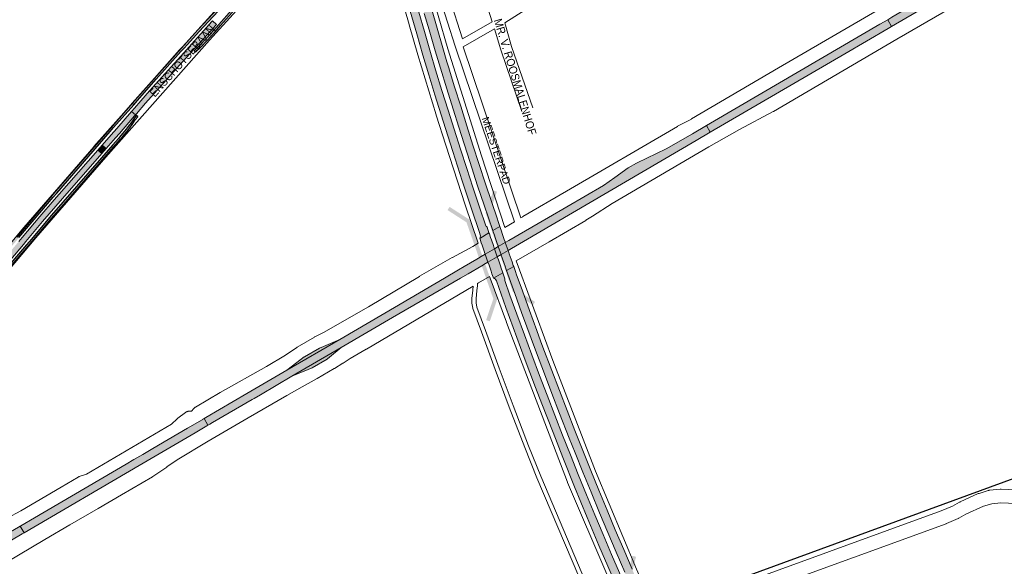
# Paper-space layout 'Layout1' of a CAD drawing. Header units: metres. Extents: x 123097 to 144122, y 392739 to 407589.
# Tile 434 of 510: x 136581 to 137522, y 397689 to 398212. Entities that reach past the tile are written whole.
import ezdxf
from ezdxf.enums import TextEntityAlignment as Align

# ---------------------------------------------------------------- set-up
doc = ezdxf.new("R2010")
doc.units = ezdxf.units.M
doc.header["$MEASUREMENT"] = 0
for name, color, linetype, lineweight in [('gs-anno-wegen algemeen tekst', 7, 'Continuous', 0), ('gs-knt-aanvullende hoofdweg', 7, 'Continuous', 0), ('gs-knt-fietspaden', 7, 'Continuous', 0), ('gs-knt-hoofdweg', 7, 'Continuous', 0), ('gs-knt-paden', 7, 'Continuous', 0), ('gs-knt-spoorlijn', 7, 'Continuous', 30), ('gs-knt-wegen algemeen', 7, 'Continuous', 0), ('gs-symb-viaduct', 7, 'Continuous', 0), ('ir-ARC-asfalt-hoofdwegen-te inspecteren', 5, 'Continuous', 0), ('ir-ARC-fietspaden naastliggend- te inspecteren', 1, 'Continuous', 0)]:
    doc.layers.add(name, color=color, linetype=linetype, lineweight=lineweight)
doc.styles.add('Style-Arial', font='arial.ttf')

# ---------------------------------------------------------------- blocks, each defined once
blk = doc.blocks.new('gg0-viaduct_6')
at = {"layer": 'gs-symb-viaduct', "linetype": 'Continuous'}
blk.add_hatch(color=7, dxfattribs=at).paths.add_polyline_path([(-55.76, -16.89), (-58, -14), (-40, 0), (40, 0), (58, -14), (55.76, -16.89), (38.75, -3.66), (-38.75, -3.66)])

psp = doc.layouts.get("Layout1")

# ---------------------------------------------------------------- hatches: boundary and pattern name
at = {"layer": 'ir-ARC-asfalt-hoofdwegen-te inspecteren', "linetype": 'Continuous', "lineweight": 13}
for points in [[(137733.716, 398389.679), (137734.055, 398389.877), (137729.095, 398398.501), (137728.796, 398398.328), (137728.601, 398398.215), (137681.299, 398370.001), (137674.237, 398366.212), (137565.004, 398302.363), (137559.269, 398299.011), (137500.476, 398264.841), (137414.303, 398214.388), (137410.373, 398212.092), (137414.082, 398205.733), (137567.507, 398295.212), (137615.344, 398320.247), (137677.788, 398357.138), (137702.588, 398371.548), (137727.141, 398385.862)], [(136989.108, 398171.945), (136985.132, 398185.27), (136979.57, 398204.046), (136974.146, 398222.739), (136968.822, 398241.416), (136963.565, 398260.212), (136958.39, 398278.938), (136953.232, 398297.886), (136948.217, 398316.641), (136943.258, 398335.562), (136939.278, 398351.196), (136937.162, 398359.224), (136930.564, 398353.924), (136936.632, 398330.608), (136940.723, 398314.826), (136945.752, 398295.999), (136950.876, 398277.128), (136955.7, 398259.588), (136961.206, 398239.95), (136967.388, 398218.163), (136971.954, 398202.5), (136977.95, 398182.384), (136982.994, 398165.614), (136988.888, 398146.133), (136994.934, 398126.472), (137000.402, 398109.17), (137010.899, 398076.334), (137018.412, 398053.282), (137024.613, 398034.806), (137032.896, 398010.355), (137039.572, 398014.294), (137037.725, 398019.936), (137037.289, 398021.326), (137026.011, 398055.044), (137019.94, 398073.527), (137013.948, 398092.118), (137008.024, 398110.728), (137002.18, 398129.36), (136996.412, 398147.974), (136992.209, 398161.725), (136990.901, 398166.004)], [(137026.153, 398014.96), (137020.132, 398032.901), (137013.804, 398051.847), (137007.93, 398069.768), (137001.901, 398088.415), (136995.872, 398107.33), (136990.118, 398125.661), (136984.317, 398144.314), (136978.222, 398164.292), (136973.263, 398180.879), (136967.456, 398200.765), (136962.076, 398219.301), (136956.635, 398238.323), (136951.096, 398258.05), (136946.24, 398275.688), (136941.052, 398294.741), (136935.99, 398313.683), (136931.063, 398332.445), (136927.728, 398345.002), (136926.306, 398350.503), (136918.562, 398344.282), (136919.827, 398343.079), (136920.644, 398341.537), (136921.139, 398340.057), (136928.579, 398311.914), (136936.473, 398282.431), (136943.777, 398255.774), (136952.272, 398225.802), (136960.134, 398198.563), (136966.066, 398178.261), (136971.692, 398159.518), (136977.58, 398140.171), (136985.424, 398115.108), (136994.63, 398086.058), (137003.683, 398058.138), (137012.928, 398030.316), (137019.937, 398009.563), (137021.093, 398005.532), (137020.415, 398002.989), (137029.25, 398008.203), (137027.364, 398013.693), (137026.881, 398014.264), (137026.666, 398014.359)], [(136696.364, 398134.455), (136690.24, 398127.435), (136687.424, 398124.207), (136691.237, 398121.141), (136692.149, 398122.203), (136701.03, 398132.315), (136720.503, 398154.305), (136730.488, 398165.39), (136746.478, 398183.081), (136746.576, 398183.203), (136749.32, 398186.107), (136762.57, 398200.83), (136768.047, 398206.959), (136768.094, 398206.907), (136768.721, 398207.605), (136765.066, 398211.077), (136764.385, 398210.336), (136764.463, 398210.265), (136759.29, 398204.67), (136745.32, 398189.169), (136737.561, 398180.559), (136704.73, 398144.13)], [(137410.373, 398212.092), (137402.963, 398207.764), (137269.325, 398129.725), (137237.064, 398110.928), (137240.753, 398104.4), (137369.425, 398179.554), (137410.803, 398203.811), (137414.082, 398205.733)], [(136687.424, 398124.207), (136673.446, 398108.182), (136667.974, 398101.909), (136659.399, 398092.079), (136663.209, 398088.782), (136672.162, 398099.068), (136675.93, 398103.397), (136690.539, 398120.142), (136691.205, 398121.222)], [(136515.99, 397916.16), (136519.061, 397919.815), (136522.536, 397923.95), (136526.106, 397928.198), (136539.05, 397943.79), (136584.153, 397997.174), (136586.541, 398000), (136588.015, 398001.744), (136602.56, 398018.96), (136621.69, 398041.08), (136659.091, 398084.051), (136655.275, 398087.352), (136618.41, 398045.09), (136613.702, 398039.667), (136599.97, 398023.85), (136583.074, 398003.863), (136579.808, 398000), (136576.304, 397995.855), (136554.87, 397970.5), (136546.957, 397961.241), (136545.08, 397959.045), (136543.35, 397957.02), (136523.3, 397933.03), (136514.375, 397921.813), (136512.28, 397919.18), (136505.516, 397911.242), (136498.332, 397903.682), (136491.862, 397897.569), (136495.332, 397893.892), (136499.213, 397897.554), (136501.72, 397899.92), (136506.777, 397905.064), (136511.539, 397910.483)], [(137035.2, 398003.683), (137037.136, 397998.075), (137037.967, 397995.669), (137038.155, 397995.125), (137040.785, 397987.507), (137041.032, 397986.792), (137041.863, 397984.385), (137043.736, 397978.961), (137044.607, 397976.438), (137045.742, 397973.151), (137046.1, 397972.114), (137052.89, 397975.978), (137052.509, 397977.074), (137051.36, 397980.38), (137050.482, 397982.909), (137048.6, 397988.32), (137047.769, 397990.711), (137047.517, 397991.437), (137044.872, 397999.047), (137044.68, 397999.599), (137043.852, 398001.982), (137041.906, 398007.578), (137041.109, 398009.872), (137039.939, 398013.238), (137039.572, 398014.294), (137032.896, 398010.355), (137033.242, 398009.352), (137034.403, 398005.991)], [(137034.296, 397993.606), (137033.469, 397995.999), (137031.547, 398001.56), (137030.746, 398003.874), (137029.586, 398007.231), (137029.25, 398008.203), (137020.415, 398002.989), (137020.726, 398002.09), (137021.883, 397998.743), (137022.688, 397996.414), (137024.611, 397990.856), (137025.435, 397988.471), (137025.657, 397987.829), (137028.291, 397980.212), (137028.503, 397979.599), (137029.342, 397977.172), (137031.251, 397971.654), (137032.117, 397969.146), (137033.239, 397965.903), (137033.559, 397964.977), (137042.446, 397970.034), (137042.099, 397971.039), (137040.967, 397974.312), (137040.096, 397976.83), (137038.2, 397982.315), (137037.364, 397984.733), (137037.141, 397985.379), (137034.507, 397992.996)], [(137055.346, 397969.051), (137054.873, 397970.349), (137052.89, 397975.978), (137046.1, 397972.114), (137053.82, 397950.338), (137060.449, 397932.134), (137074.601, 397893.497), (137082.229, 397873.285), (137089.328, 397854.577), (137096.742, 397835.482), (137106.013, 397811.792), (137111.589, 397797.693), (137119.025, 397779.25), (137126.766, 397760.192), (137134.865, 397740.577), (137142.848, 397721.53), (137150.772, 397702.728), (137158.966, 397683.649), (137168.991, 397660.441), (137176.226, 397663.105), (137172.879, 397670.804), (137166.115, 397686.504), (137158.052, 397705.31), (137150.018, 397724.265), (137142.182, 397743.056), (137134.294, 397762.153), (137126.616, 397781.07), (137118.959, 397800.155), (137111.407, 397819.195), (137103.937, 397838.278), (137096.588, 397857.312), (137089.257, 397876.56), (137080.815, 397899.026), (137078.649, 397904.856), (137074.931, 397914.945), (137067.931, 397934.106), (137061.152, 397952.879)], [(137156.435, 397655.817), (137164.356, 397658.734), (137161.526, 397665.378), (137146.307, 397700.737), (137138.274, 397719.733), (137130.372, 397738.649), (137122.53, 397757.636), (137114.558, 397777.268), (137107.065, 397795.963), (137099.621, 397814.69), (137092.116, 397833.855), (137084.721, 397853.022), (137077.592, 397871.69), (137070.093, 397891.647), (137063.06, 397910.686), (137055.805, 397930.507), (137049.227, 397948.718), (137044.306, 397962.587), (137044.368, 397963.344), (137044.44, 397963.477), (137044.463, 397964.234), (137042.446, 397970.034), (137033.559, 397964.977), (137034.485, 397964.516), (137035.422, 397963.922), (137035.629, 397963.714), (137035.823, 397963.369), (137036.311, 397962.216), (137045.366, 397936.81), (137055.82, 397908.14), (137062.877, 397889.077), (137073.735, 397860.215), (137079.653, 397844.843), (137090.449, 397817.162), (137099.807, 397793.472), (137111.081, 397765.435), (137123.194, 397735.991), (137134.381, 397709.229), (137146.021, 397682.055), (137154.617, 397662.143), (137156.03, 397658.912), (137156.399, 397657.712)], [(136870.958, 397899.676), (136867.21, 397898.091), (136852.812, 397889.716), (136852.637, 397889.604), (136852.572, 397889.554), (136836.027, 397876.785), (136886.533, 397906.261)], [(136840.941, 397871.051), (136856.525, 397877.677), (136860.276, 397879.246), (136874.544, 397887.578), (136874.851, 397887.765), (136887.974, 397898.537)], [(136581.241, 397727.779), (136584.812, 397721.299), (136694.698, 397785.67), (136748.364, 397816.998), (136759.638, 397823.643), (136760.542, 397824.182), (136756.858, 397830.566), (136755.851, 397829.975), (136755.689, 397829.868), (136755.09, 397829.518), (136741.138, 397821.366), (136722.634, 397810.587), (136707.897, 397801.974), (136698.211, 397796.294), (136689.805, 397791.359), (136682.323, 397786.977), (136594.686, 397735.691), (136581.643, 397728.013)], [(136308.793, 397568.74), (136312.471, 397562.363), (136347.459, 397582.71), (136382.919, 397603.384), (136416.943, 397623.192), (136427.528, 397629.354), (136484.954, 397662.84), (136517.725, 397681.977), (136519.43, 397682.973), (136541.985, 397696.144), (136582.996, 397720.275), (136584.812, 397721.299), (136581.241, 397727.779), (136579.486, 397726.692), (136481.865, 397669.842), (136403.346, 397623.965), (136366.254, 397602.334), (136328.365, 397580.218)]]:
    psp.add_hatch(color=5, dxfattribs=at).paths.add_polyline_path(points, flags=0)
at = {"layer": 'ir-ARC-asfalt-hoofdwegen-te inspecteren', "linetype": 'Continuous', "lineweight": 13, "extrusion": (0, 0, -1)}
psp.add_hatch(color=5, dxfattribs=at).paths.add_polyline_path([(-136886.533, 397906.261), (-136836.027, 397876.785), (-136797.705, 397854.499), (-136758.633, 397831.588), (-136756.858, 397830.566), (-136760.542, 397824.182), (-136762.325, 397825.234), (-136764.849, 397826.701), (-136802.802, 397848.761), (-136804.844, 397849.954), (-136810.777, 397853.422), (-136840.941, 397871.051), (-136887.974, 397898.537), (-136937.118, 397927.188), (-137002.067, 397965.024), (-137009.39, 397969.12), (-137022.31, 397976.72), (-137026.041, 397978.898), (-137026.59, 397979.219), (-137028.291, 397980.212), (-137037.141, 397985.379), (-137040.785, 397987.507), (-137047.517, 397991.437), (-137050.792, 397993.349), (-137062.185, 398000), (-137092.134, 398017.645), (-137227.318, 398096.594), (-137240.753, 398104.4), (-137237.064, 398110.928), (-137223.666, 398102.948), (-137198.715, 398088.506), (-137170.811, 398075.303), (-137170.343, 398075.032), (-137162.206, 398070.325), (-137149.416, 398061.211), (-137138.587, 398053.56), (-137086.108, 398022.778), (-137048.155, 398000.963), (-137044.872, 397999.047), (-137038.155, 397995.125), (-137034.507, 397992.996), (-137025.657, 397987.829), (-137023.95, 397986.831), (-137023.4, 397986.511), (-137017.54, 397983.09), (-137005.491, 397976.13), (-137000, 397972.926), (-136986.824, 397964.87), (-136929.714, 397931.484)], flags=0)
at = {"layer": 'ir-ARC-fietspaden naastliggend- te inspecteren', "linetype": 'Continuous', "lineweight": 30}
for points in [[(136735.882, 398185.818), (136735.561, 398185.467), (136733.54, 398183.25), (136709.39, 398156.16), (136688.121, 398132.152), (136689.61, 398130.832), (136693.238, 398134.926), (136711.22, 398155.22), (136734.77, 398181.64), (136737.389, 398184.512), (136740.981, 398188.451), (136752.18, 398200.73), (136802.026, 398254.275), (136805.342, 398257.837), (136803.977, 398259.345), (136798.89, 398253.94), (136750.9, 398202.29), (136739.694, 398190), (136739.112, 398189.362), (136736.587, 398186.592)], [(136689.61, 398130.832), (136688.121, 398132.152), (136686.64, 398130.48), (136614.94, 398048.15), (136577.834, 398004.249), (136574.535, 398000.345), (136574.243, 398000), (136543.452, 397963.569), (136540.704, 397960.318), (136523.43, 397939.88), (136519.65, 397935.3), (136515.62, 397929.9), (136511.405, 397923.912), (136507.18, 397917.91), (136501.2, 397910.24), (136496.61, 397905.8), (136492.53, 397902.14), (136484.53, 397895.17), (136437.005, 397850.536), (136438.015, 397848.791), (136489.13, 397896.73), (136492.31, 397899.45), (136497.661, 397904.172), (136502.678, 397909.248), (136507.54, 397915.26), (136511.12, 397920.15), (136513.003, 397922.783), (136517.45, 397929), (136520.9, 397933.62), (136524.97, 397938.56), (136543.4, 397960.371), (136545.242, 397962.551), (136576.024, 397998.978), (136576.887, 398000), (136579.976, 398003.656), (136612.614, 398042.28), (136615.997, 398046.284), (136667.219, 398105.142), (136670.447, 398108.851)]]:
    psp.add_hatch(color=1, dxfattribs=at).paths.add_polyline_path(points, flags=0)
psp.add_hatch(color=1, dxfattribs=at).paths.add_polyline_path([(136748.727, 398181.127), (136747.426, 398182.312), (136752.164, 398187.1), (136759.39, 398194.73), (136765.84, 398201.81), (136788.503, 398227.406), (136789.292, 398228.297), (136793.665, 398233.236), (136793.769, 398233.354), (136800.357, 398240.794), (136801.804, 398242.368), (136802.819, 398243.472), (136805.154, 398246.01), (136806.439, 398244.478), (136802.46, 398240.14), (136791.146, 398227.425), (136790.132, 398226.286), (136786.23, 398221.9), (136772.61, 398206.418), (136767.36, 398200.45), (136759.72, 398192.19), (136753.649, 398185.974)])
at = {"layer": 'ir-ARC-fietspaden naastliggend- te inspecteren', "linetype": 'Continuous', "lineweight": 30, "extrusion": (0, 0, -1)}
psp.add_hatch(color=1, dxfattribs=at).paths.add_polyline_path([(-136685.28, 398111.25), (-136682.29, 398107.31), (-136679.23, 398103.52), (-136677.342, 398101.319), (-136675.025, 398098.618), (-136669.7, 398092.41), (-136611.11, 398024.99), (-136589.869, 398000), (-136589.344, 397999.382), (-136587.132, 397996.78), (-136562.73, 397968.07), (-136556.48, 397961.52), (-136551.02, 397955.37), (-136548.53, 397951.66), (-136544.55, 397946.63), (-136523.795, 397922.048), (-136521.876, 397919.775), (-136517.54, 397914.64), (-136509.259, 397905.278), (-136500.562, 397896.302), (-136499.96, 397895.734), (-136497.302, 397893.226), (-136498.575, 397891.745), (-136501.354, 397894.402), (-136510.393, 397903.61), (-136518.97, 397913.25), (-136524.15, 397919.381), (-136526.772, 397922.484), (-136546.1, 397945.36), (-136549.16, 397949.16), (-136552.84, 397954.46), (-136556, 397958.13), (-136560.57, 397962.82), (-136565.61, 397968.32), (-136589.084, 397995.972), (-136592.503, 398000), (-136611.17, 398021.99), (-136625.02, 398038.05), (-136676.67, 398097.38), (-136679.242, 398100.454), (-136683.02, 398104.97), (-136685.96, 398108.771), (-136688.8, 398112.81), (-136691.07, 398116.24), (-136693.424, 398119.231), (-136693.567, 398119.408), (-136692.009, 398120.57), (-136691.98, 398120.591), (-136686.125, 398112.232)], flags=0)

# ---------------------------------------------------------------- linework, layer by layer
at = {"layer": 'gs-anno-wegen algemeen tekst', "color": 7, "linetype": 'Continuous'}
for p, q in [((137004.025, 398193.954), (136947.129, 398372.441)), ((136996.911, 398186.64), (136939.77, 398366.833)), ((137032.219, 398210.008), (137004.025, 398193.954)), ((137034.648, 398203.336), (137004.468, 398186.151))]:
    psp.add_line(p, q, dxfattribs=at)
at = {"layer": 'gs-anno-wegen algemeen tekst', "color": 7, "linetype": 'Continuous', "flags": 128}
for points in [[(137207.642, 398338.173), (137178.095, 398288.444), (137171.2, 398278.844), (137161.703, 398268.806), (137159.666, 398266.934), (137158.066, 398265.648), (137156.371, 398264.276), (137151.914, 398261.429), (137143.892, 398256.614), (137127.829, 398248.813), (137103.695, 398240.399), (137087.534, 398234.308), (137076.166, 398228.525), (137063.513, 398221.104), (137044.446, 398209.07)], [(137041.96, 398329.774), (137019.42, 398312.158), (137015.74, 398309.289), (137012.132, 398306.363), (137009.054, 398303.94), (137003.723, 398299.502), (137007.337, 398289.168), (137032.219, 398210.008)], [(137034.648, 398203.336), (137040.414, 398183.266), (137060.692, 398124.294)], [(137044.446, 398209.07), (137050.908, 398186.576), (137071.094, 398127.87)]]:
    psp.add_lwpolyline(points, dxfattribs=at)
at = {"layer": 'gs-knt-aanvullende hoofdweg', "color": 7, "linetype": 'Continuous', "flags": 128}
for points in [[(136517.245, 397933.37), (136584.489, 398013.27), (136584.559, 398013.352), (136651.507, 398090.62), (136651.57, 398090.691), (136750.875, 398202.411), (136750.92, 398202.462), (136851.306, 398313.352), (136851.476, 398313.535), (136851.536, 398313.594), (136851.564, 398313.624), (136851.653, 398313.712), (136851.836, 398313.882), (136860.07, 398321.328), (136860.209, 398321.45), (136860.351, 398321.569), (136889.95, 398345.788)], [(136904.63, 398338.392), (136870.006, 398310.062), (136862.188, 398302.993), (136762.078, 398192.407), (136662.828, 398080.748), (136595.946, 398003.557), (136528.751, 397923.715)]]:
    psp.add_lwpolyline(points, dxfattribs=at)
at = {"layer": 'gs-knt-fietspaden', "color": 7, "linetype": 'Continuous'}
for p, q in [((136996.911, 398186.64), (137053.726, 398018.91)), ((137004.468, 398186.151), (137059.85, 398022.651))]:
    psp.add_line(p, q, dxfattribs=at)
at = {"layer": 'gs-knt-hoofdweg', "color": 7, "linetype": 'Continuous', "flags": 128}
for points in [[(136939.77, 398366.833), (136940.221, 398365.103), (136950.959, 398323.927), (136971.48, 398248.239), (136989.812, 398184.229), (137022.052, 398081.786), (137044.474, 398013.291)], [(137019.047, 397998.247), (137006.542, 398035.004), (137006.51, 398035.1), (136987.89, 398092.18), (136987.866, 398092.256), (136978.841, 398120.888), (136978.817, 398120.965), (136961.342, 398178.406), (136961.319, 398178.482), (136952.868, 398207.289), (136952.846, 398207.366), (136936.522, 398265.145), (136936.5, 398265.222), (136928.627, 398294.191), (136928.605, 398294.274), (136914.946, 398346.742)], [(137222.861, 398117.199), (137306.051, 398166.189), (137306.081, 398166.206), (137402, 398221.993), (137448.2, 398249.157), (137448.223, 398249.17), (137523.27, 398292.888)], [(137548.308, 398268.681), (137507.404, 398244.934), (137418.963, 398193.59), (137301.126, 398124.453), (137300.899, 398124.326), (137268.825, 398107.197), (137239.359, 398090.436), (137147.069, 398036.452), (137128.266, 398024.234), (137128.14, 398024.154), (137121.832, 398020.258), (137121.695, 398020.176), (137086.668, 397999.713), (137055.269, 397981.369)], [(137059.85, 398022.651), (137061.555, 398023.696), (137061.665, 398023.762), (137103.215, 398048.108), (137103.222, 398048.112), (137209.302, 398110.082), (137209.563, 398110.226), (137222.715, 398117.123), (137222.853, 398117.195)], [(137044.474, 398013.291), (137053.726, 398018.91)], [(136568.748, 397735.386), (136581.764, 397742.399), (136620.237, 397765.133), (136620.265, 397765.149), (136636.421, 397774.588), (136636.691, 397774.737), (136636.968, 397774.874), (136637.251, 397774.997), (136637.54, 397775.106), (136644.497, 397777.56), (136725.883, 397825.107), (136731.065, 397830.303), (136731.292, 397830.521), (136731.531, 397830.727), (136731.779, 397830.922), (136739.141, 397836.419), (136739.387, 397836.594), (136739.64, 397836.757), (136739.901, 397836.909), (136740.169, 397837.048), (136740.443, 397837.174), (136740.722, 397837.288), (136741.006, 397837.388), (136741.295, 397837.476), (136741.587, 397837.55), (136741.882, 397837.61), (136742.18, 397837.657), (136742.48, 397837.689), (136742.781, 397837.708), (136743.083, 397837.713), (136743.384, 397837.704), (136743.684, 397837.681), (136744.81, 397837.568), (136747.007, 397840.178), (136747.218, 397840.417), (136747.44, 397840.645), (136747.673, 397840.862), (136747.917, 397841.067), (136748.17, 397841.26), (136748.433, 397841.441), (136748.704, 397841.608), (136772.344, 397855.419), (136772.406, 397855.455), (136816.478, 397880.553), (136834.835, 397891.278), (136845.524, 397898.665), (136845.729, 397898.801), (136845.938, 397898.929), (136862.369, 397908.539), (136862.53, 397908.63), (136862.693, 397908.716), (136870.952, 397912.935), (136914.189, 397937.521), (136962.702, 397966.587), (136962.806, 397966.647), (136994.148, 397984.645), (136994.314, 397984.736), (137013.834, 397995.201), (137019.047, 397998.247)], [(137055.269, 397981.369), (137058.498, 397972.931), (137058.544, 397972.807), (137090.131, 397886.008), (137131.212, 397780.383), (137170.165, 397686.473), (137182.084, 397659.714)], [(137155.075, 397649.645), (137141.803, 397681.711), (137104.443, 397769.558), (137104.332, 397769.833), (137045.961, 397922.554), (137045.923, 397922.656), (137030.483, 397964.748), (137030.392, 397965.009), (137029.894, 397966.527)], [(137014.217, 397957.315), (136912.021, 397896.988), (136911.968, 397896.957), (136896.479, 397888.01), (136889.87, 397883.669), (136889.681, 397883.549), (136881.49, 397878.563), (136881.391, 397878.504), (136865.051, 397868.952), (136864.878, 397868.854), (136850.552, 397861.057), (136835.891, 397852.608), (136799.175, 397831.276), (136760.764, 397808.832), (136731.019, 397791.245), (136721.269, 397784.341), (136721.149, 397784.258), (136707.782, 397775.234), (136707.616, 397775.125), (136707.446, 397775.022), (136677.85, 397757.578), (136677.821, 397757.561), (136655.532, 397744.577), (136628.521, 397728.843), (136604.717, 397714.801), (136567.729, 397693.001)]]:
    psp.add_lwpolyline(points, dxfattribs=at)
at = {"layer": 'gs-knt-paden', "color": 7, "linetype": 'Continuous', "flags": 128}
for points in [[(137128.706, 397647.225), (137075.061, 397773.997), (137075.047, 397774.031), (137063.425, 397802.98), (137063.414, 397803.008), (137048.598, 397841.596), (137048.593, 397841.607), (137035.091, 397877.435), (137035.08, 397877.465), (137022.125, 397913.573), (137013.781, 397935.879), (137013.754, 397935.957), (137013.73, 397936.037), (137013.709, 397936.117), (137013.691, 397936.198), (137013.677, 397936.28), (137012.984, 397940.822), (137012.972, 397940.914), (137012.964, 397941.007), (137012.961, 397941.1), (137012.91, 397945.298), (137012.911, 397945.37), (137012.914, 397945.442), (137012.919, 397945.513), (137013.69, 397953.566), (137013.701, 397953.655), (137014.217, 397957.315)], [(137018.234, 397959.686), (137018.321, 397957.88), (137018.323, 397957.786), (137018.321, 397957.691), (137018.314, 397957.597), (137018.303, 397957.503), (137017.688, 397953.138), (137016.931, 397945.238), (137016.979, 397941.29), (137017.62, 397937.092), (137025.895, 397914.969), (137025.904, 397914.944), (137038.858, 397878.838), (137052.353, 397843.031), (137067.161, 397804.464), (137078.77, 397775.546), (137132.32, 397649), (137134.312, 397646.238)]]:
    psp.add_lwpolyline(points, dxfattribs=at)
at = {"layer": 'gs-knt-spoorlijn', "color": 7, "linetype": 'Continuous', "flags": 128}
psp.add_lwpolyline([(135790.701, 397097.302), (136787.994, 397497.452), (136920.491, 397549.225), (137000.438, 397579.083), (138075.217, 397972.719), (138818.33, 398247.872), (142006.084, 399414.003)], dxfattribs=at)
at = {"layer": 'gs-knt-wegen algemeen', "color": 7, "linetype": 'Continuous', "flags": 128}
for points in [[(137222.853, 398117.195), (137222.856, 398117.197), (137222.861, 398117.199)], [(137222.853, 398117.195), (137222.856, 398117.197), (137222.861, 398117.199)], [(137029.894, 397966.527), (137019.225, 397960.271), (137018.234, 397959.686)], [(137196.408, 397645.84), (137461.525, 397742.218), (137472.307, 397746.873), (137479.078, 397750.623), (137479.303, 397750.742), (137479.531, 397750.851), (137496.917, 397758.777), (137497.171, 397758.887), (137497.43, 397758.986), (137497.693, 397759.073), (137506.574, 397761.821), (137506.82, 397761.892), (137507.068, 397761.953), (137507.319, 397762.004), (137507.572, 397762.046), (137507.826, 397762.077), (137517.765, 397763.109), (137518.013, 397763.13), (137518.262, 397763.142), (137518.512, 397763.144), (137518.761, 397763.136), (137533.391, 397762.406)], [(137533.272, 397749.376), (137518.612, 397750.107), (137509.809, 397749.193), (137501.939, 397746.758), (137485.164, 397739.11), (137478.335, 397735.328), (137478.147, 397735.228), (137477.956, 397735.134), (137477.762, 397735.046), (137466.509, 397730.188), (137466.332, 397730.115), (137466.153, 397730.047), (137200.507, 397633.477)]]:
    psp.add_lwpolyline(points, dxfattribs=at)
at = {"layer": 'ir-ARC-asfalt-hoofdwegen-te inspecteren', "color": 5, "linetype": 'Continuous', "lineweight": 13, "flags": 128}
for points in [[(137733.716, 398389.679), (137734.055, 398389.877), (137729.095, 398398.501), (137728.796, 398398.328), (137728.601, 398398.215), (137681.299, 398370.001), (137674.237, 398366.212), (137565.004, 398302.363), (137559.269, 398299.011), (137500.476, 398264.841), (137414.303, 398214.388), (137410.373, 398212.092), (137414.082, 398205.733), (137567.507, 398295.212), (137615.344, 398320.247), (137677.788, 398357.138), (137702.588, 398371.548), (137727.141, 398385.862)], [(137410.373, 398212.092), (137402.963, 398207.764), (137269.325, 398129.725), (137237.064, 398110.928), (137240.753, 398104.4), (137369.425, 398179.554), (137410.803, 398203.811), (137414.082, 398205.733)], [(136886.533, 397906.261), (136836.027, 397876.785), (136797.705, 397854.499), (136758.633, 397831.588), (136756.858, 397830.566), (136760.542, 397824.182), (136762.325, 397825.234), (136764.849, 397826.701), (136802.802, 397848.761), (136804.844, 397849.954), (136810.777, 397853.422), (136840.941, 397871.051), (136887.974, 397898.537), (136937.118, 397927.188), (137002.067, 397965.024), (137009.39, 397969.12), (137022.31, 397976.72), (137026.041, 397978.898), (137026.59, 397979.219), (137028.291, 397980.212), (137037.141, 397985.379), (137040.785, 397987.507), (137047.517, 397991.437), (137050.792, 397993.349), (137062.185, 398000), (137092.134, 398017.645), (137227.318, 398096.594), (137240.753, 398104.4), (137237.064, 398110.928), (137223.666, 398102.948), (137198.715, 398088.506), (137170.811, 398075.303), (137170.343, 398075.032), (137162.206, 398070.325), (137149.416, 398061.211), (137138.587, 398053.56), (137086.108, 398022.778), (137048.155, 398000.963), (137044.872, 397999.047), (137038.155, 397995.125), (137034.507, 397992.996), (137025.657, 397987.829), (137023.95, 397986.831), (137023.4, 397986.511), (137017.54, 397983.09), (137005.491, 397976.13), (137000, 397972.926), (136986.824, 397964.87), (136929.714, 397931.484)], [(136581.241, 397727.779), (136584.812, 397721.299), (136694.698, 397785.67), (136748.364, 397816.998), (136759.638, 397823.643), (136760.542, 397824.182), (136756.858, 397830.566), (136755.851, 397829.975), (136755.689, 397829.868), (136755.09, 397829.518), (136741.138, 397821.366), (136722.634, 397810.587), (136707.897, 397801.974), (136698.211, 397796.294), (136689.805, 397791.359), (136682.323, 397786.977), (136594.686, 397735.691), (136581.643, 397728.013)], [(136308.793, 397568.74), (136312.471, 397562.363), (136347.459, 397582.71), (136382.919, 397603.384), (136416.943, 397623.192), (136427.528, 397629.354), (136484.954, 397662.84), (136517.725, 397681.977), (136519.43, 397682.973), (136541.985, 397696.144), (136582.996, 397720.275), (136584.812, 397721.299), (136581.241, 397727.779), (136579.486, 397726.692), (136481.865, 397669.842), (136403.346, 397623.965), (136366.254, 397602.334), (136328.365, 397580.218)]]:
    psp.add_lwpolyline(points, close=True, dxfattribs=at)
at = {"layer": 'ir-ARC-asfalt-hoofdwegen-te inspecteren', "color": 5, "linetype": 'Continuous', "lineweight": 13}
for points in [[(136952.272, 398225.802), (136960.134, 398198.563), (136966.066, 398178.261), (136971.692, 398159.518), (136977.58, 398140.171), (136985.424, 398115.108), (136994.63, 398086.058), (137003.683, 398058.138), (137012.928, 398030.316), (137019.937, 398009.563), (137021.093, 398005.532), (137020.415, 398002.989), (137029.25, 398008.203), (137027.364, 398013.693), (137026.881, 398014.264), (137026.666, 398014.359), (137026.153, 398014.96), (137020.132, 398032.901), (137013.804, 398051.847), (137007.93, 398069.768), (137001.901, 398088.415), (136995.872, 398107.33), (136990.118, 398125.661), (136984.317, 398144.314), (136978.222, 398164.292), (136973.263, 398180.879), (136967.456, 398200.765), (136962.076, 398219.301)], [(136967.388, 398218.163), (136971.954, 398202.5), (136977.95, 398182.384), (136982.994, 398165.614), (136988.888, 398146.133), (136994.934, 398126.472), (137000.402, 398109.17), (137010.899, 398076.334), (137018.412, 398053.282), (137024.613, 398034.806), (137032.896, 398010.355), (137039.572, 398014.294), (137037.725, 398019.936), (137037.289, 398021.326), (137026.011, 398055.044), (137019.94, 398073.527), (137013.948, 398092.118), (137008.024, 398110.728), (137002.18, 398129.36), (136996.412, 398147.974), (136992.209, 398161.725), (136990.901, 398166.004), (136989.108, 398171.945), (136985.132, 398185.27), (136979.57, 398204.046), (136974.146, 398222.739)], [(136539.05, 397943.79), (136584.153, 397997.174), (136586.541, 398000), (136588.015, 398001.744), (136602.56, 398018.96), (136621.69, 398041.08), (136659.091, 398084.051), (136655.275, 398087.352), (136618.41, 398045.09), (136613.702, 398039.667), (136599.97, 398023.85), (136583.074, 398003.863), (136579.808, 398000)], [(137166.115, 397686.504), (137158.052, 397705.31), (137150.018, 397724.265), (137142.182, 397743.056), (137134.294, 397762.153), (137126.616, 397781.07), (137118.959, 397800.155), (137111.407, 397819.195), (137103.937, 397838.278), (137096.588, 397857.312), (137089.257, 397876.56), (137080.815, 397899.026), (137078.649, 397904.856), (137074.931, 397914.945), (137067.931, 397934.106), (137061.152, 397952.879), (137055.346, 397969.051), (137054.873, 397970.349), (137052.89, 397975.978), (137046.1, 397972.114), (137053.82, 397950.338), (137060.449, 397932.134), (137074.601, 397893.497), (137082.229, 397873.285), (137089.328, 397854.577), (137096.742, 397835.482), (137106.013, 397811.792), (137111.589, 397797.693), (137119.025, 397779.25), (137126.766, 397760.192), (137134.865, 397740.577), (137142.848, 397721.53), (137150.772, 397702.728), (137158.966, 397683.649)], [(137161.526, 397665.378), (137146.307, 397700.737), (137138.274, 397719.733), (137130.372, 397738.649), (137122.53, 397757.636), (137114.558, 397777.268), (137107.065, 397795.963), (137099.621, 397814.69), (137092.116, 397833.855), (137084.721, 397853.022), (137077.592, 397871.69), (137070.093, 397891.647), (137063.06, 397910.686), (137055.805, 397930.507), (137049.227, 397948.718), (137044.306, 397962.587), (137044.368, 397963.344), (137044.44, 397963.477), (137044.463, 397964.234), (137042.446, 397970.034), (137033.559, 397964.977), (137034.485, 397964.516), (137035.422, 397963.922), (137035.629, 397963.714), (137035.823, 397963.369), (137036.311, 397962.216), (137045.366, 397936.81), (137055.82, 397908.14), (137062.877, 397889.077), (137073.735, 397860.215), (137079.653, 397844.843), (137090.449, 397817.162), (137099.807, 397793.472), (137111.081, 397765.435), (137123.194, 397735.991), (137134.381, 397709.229), (137146.021, 397682.055)]]:
    psp.add_lwpolyline(points, dxfattribs=at)
for points in [[(136696.364, 398134.455), (136690.24, 398127.435), (136687.424, 398124.207), (136691.237, 398121.141), (136692.149, 398122.203), (136701.03, 398132.315), (136720.503, 398154.305), (136730.488, 398165.39), (136746.478, 398183.081), (136746.576, 398183.203), (136749.32, 398186.107), (136762.57, 398200.83), (136768.047, 398206.959), (136768.094, 398206.907), (136768.721, 398207.605), (136765.066, 398211.077), (136764.385, 398210.336), (136764.463, 398210.265), (136759.29, 398204.67), (136745.32, 398189.169), (136737.561, 398180.559), (136704.73, 398144.13)], [(136687.424, 398124.207), (136673.446, 398108.182), (136667.974, 398101.909), (136659.399, 398092.079), (136663.209, 398088.782), (136672.162, 398099.068), (136675.93, 398103.397), (136690.539, 398120.142), (136691.205, 398121.222)], [(136655.275, 398087.352), (136659.091, 398084.051), (136663.209, 398088.782), (136659.399, 398092.079)], [(137035.2, 398003.683), (137037.136, 397998.075), (137037.967, 397995.669), (137038.155, 397995.125), (137040.785, 397987.507), (137041.032, 397986.792), (137041.863, 397984.385), (137043.736, 397978.961), (137044.607, 397976.438), (137045.742, 397973.151), (137046.1, 397972.114), (137052.89, 397975.978), (137052.509, 397977.074), (137051.36, 397980.38), (137050.482, 397982.909), (137048.6, 397988.32), (137047.769, 397990.711), (137047.517, 397991.437), (137044.872, 397999.047), (137044.68, 397999.599), (137043.852, 398001.982), (137041.906, 398007.578), (137041.109, 398009.872), (137039.939, 398013.238), (137039.572, 398014.294), (137032.896, 398010.355), (137033.242, 398009.352), (137034.403, 398005.991)], [(137034.296, 397993.606), (137033.469, 397995.999), (137031.547, 398001.56), (137030.746, 398003.874), (137029.586, 398007.231), (137029.25, 398008.203), (137020.415, 398002.989), (137020.726, 398002.09), (137021.883, 397998.743), (137022.688, 397996.414), (137024.611, 397990.856), (137025.435, 397988.471), (137025.657, 397987.829), (137028.291, 397980.212), (137028.503, 397979.599), (137029.342, 397977.172), (137031.251, 397971.654), (137032.117, 397969.146), (137033.239, 397965.903), (137033.559, 397964.977), (137042.446, 397970.034), (137042.099, 397971.039), (137040.967, 397974.312), (137040.096, 397976.83), (137038.2, 397982.315), (137037.364, 397984.733), (137037.141, 397985.379), (137034.507, 397992.996)], [(136870.958, 397899.676), (136867.21, 397898.091), (136852.812, 397889.716), (136852.637, 397889.604), (136852.572, 397889.554), (136836.027, 397876.785), (136886.533, 397906.261)], [(136840.941, 397871.051), (136856.525, 397877.677), (136860.276, 397879.246), (136874.544, 397887.578), (136874.851, 397887.765), (136887.974, 397898.537)]]:
    psp.add_lwpolyline(points, close=True, dxfattribs=at)
psp.add_solid([(136655.275, 398087.352), (136659.091, 398084.051), (136659.399, 398092.079), (136663.209, 398088.782)], dxfattribs=at)
at = {"layer": 'ir-ARC-fietspaden naastliggend- te inspecteren', "color": 1, "linetype": 'Continuous', "lineweight": 30}
for points in [[(136735.882, 398185.818), (136735.561, 398185.467), (136733.54, 398183.25), (136709.39, 398156.16), (136688.121, 398132.152), (136689.61, 398130.832), (136693.238, 398134.926), (136711.22, 398155.22), (136734.77, 398181.64), (136737.389, 398184.512), (136740.981, 398188.451), (136752.18, 398200.73), (136802.026, 398254.275), (136805.342, 398257.837), (136803.977, 398259.345), (136798.89, 398253.94), (136750.9, 398202.29), (136739.694, 398190), (136739.112, 398189.362), (136736.587, 398186.592)], [(136805.154, 398246.01), (136802.819, 398243.472), (136801.804, 398242.368), (136800.357, 398240.794), (136793.769, 398233.354), (136793.665, 398233.236), (136789.292, 398228.297), (136788.503, 398227.406), (136765.84, 398201.81), (136759.39, 398194.73), (136752.164, 398187.1), (136747.426, 398182.312), (136748.727, 398181.127), (136753.649, 398185.974), (136759.72, 398192.19), (136767.36, 398200.45), (136772.61, 398206.418), (136786.23, 398221.9), (136790.132, 398226.286), (136791.146, 398227.425), (136802.46, 398240.14), (136806.439, 398244.478)]]:
    psp.add_lwpolyline(points, close=True, dxfattribs=at)
for points in [[(136579.976, 398003.656), (136612.614, 398042.28), (136615.997, 398046.284), (136667.219, 398105.142), (136670.447, 398108.851), (136689.61, 398130.832), (136688.121, 398132.152), (136686.64, 398130.48), (136614.94, 398048.15), (136577.834, 398004.249)], [(136565.61, 397968.32), (136589.084, 397995.972), (136592.503, 398000), (136611.17, 398021.99), (136625.02, 398038.05), (136676.67, 398097.38), (136679.242, 398100.454), (136683.02, 398104.97), (136685.96, 398108.771), (136688.8, 398112.81), (136691.07, 398116.24), (136693.424, 398119.231), (136693.567, 398119.408), (136692.009, 398120.57), (136691.98, 398120.591), (136686.125, 398112.232), (136685.28, 398111.25), (136682.29, 398107.31), (136679.23, 398103.52), (136677.342, 398101.319), (136675.025, 398098.618), (136669.7, 398092.41), (136611.11, 398024.99), (136589.869, 398000), (136589.344, 397999.382), (136587.132, 397996.78), (136562.73, 397968.07)]]:
    psp.add_lwpolyline(points, dxfattribs=at)

# ---------------------------------------------------------------- block references
at = {"layer": 'gs-symb-viaduct', "color": 7, "linetype": 'Continuous'}
for p, rotation in [((137039.094, 397989.394), 109.0319612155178), ((137024.016, 397982.982), 289.3310590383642), ((137176.893, 397640.642), 113.8326124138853)]:
    psp.add_blockref('gg0-viaduct_6', p, dxfattribs=dict(at, rotation=rotation))

# ---------------------------------------------------------------- texts
at = {"layer": 'gs-anno-wegen algemeen tekst', "color": 7, "style": 'Style-Arial', "width": 0.909091}
for s, rotation, p in [('ENSCHOTSEBAAN', 48.232503, (136736.121, 398172.7)), ('MR. V. ROOSMALENHOF', 286.919703, (137054.323, 398157.451))]:
    psp.add_text(s, height=7.7, rotation=rotation, dxfattribs=at).set_placement(p, align=Align.MIDDLE_CENTER)
at = {"layer": 'gs-anno-wegen algemeen tekst', "color": 7, "linetype": 'Continuous', "style": 'Style-Arial'}
psp.add_text('MEESTERPAD', height=7, rotation=288.448276, dxfattribs=at).set_placement((137036.153, 398086.983), align=Align.MIDDLE_CENTER)

doc.saveas('drawing.dxf')
